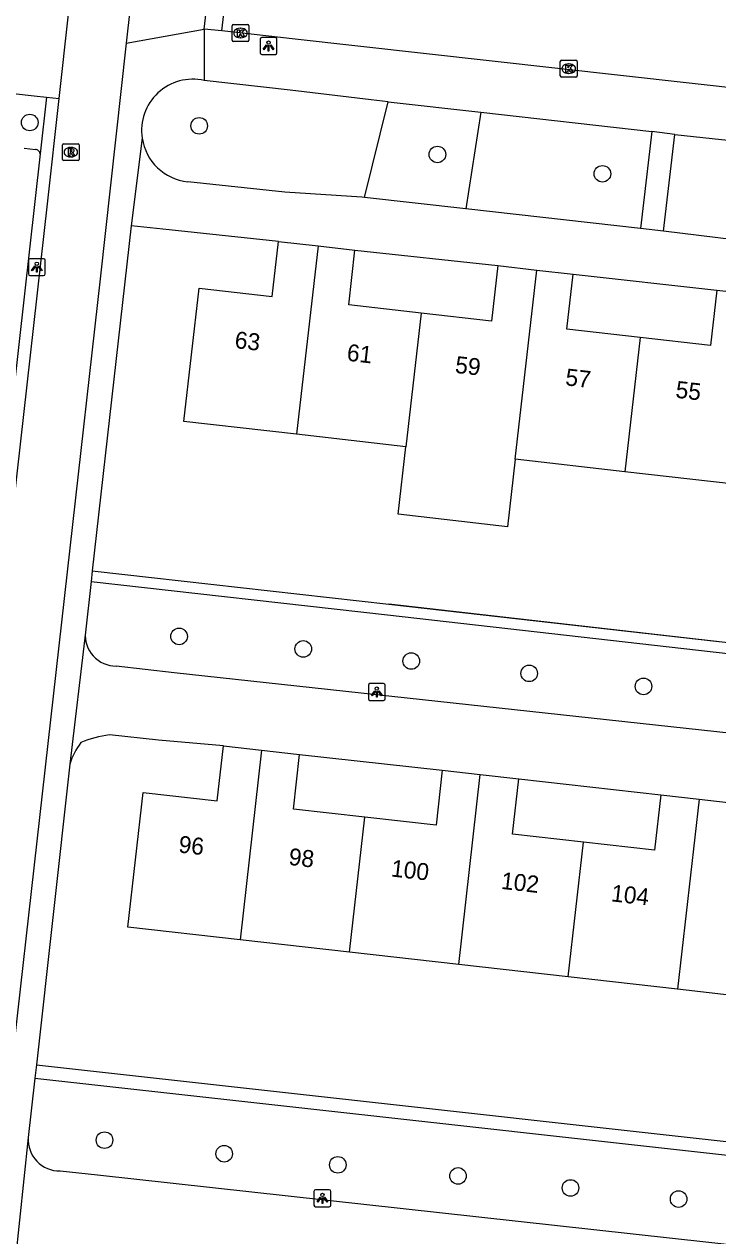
# Model space of a CAD drawing. Extents: x 161928 to 163055, y 386475 to 387428.
# Drawn here: x 162311.1 to 162352.1, y 386894.3 to 386965.9 of the extents above; entities that cross this region are included whole.
import ezdxf

# ---------------------------------------------------------------- set-up
doc = ezdxf.new("R2010")
doc.units = 0
for name, color, linetype in [('IMGEO_Boom', 7, 'Continuous'), ('IMGEO_Fietspad_gesloten', 7, 'Continuous'), ('IMGEO_Groenvoorziening', 7, 'Continuous'), ('IMGEO_Haag', 7, 'Continuous'), ('IMGEO_Kolk', 7, 'Continuous'), ('IMGEO_Lichtpunt', 7, 'Continuous'), ('IMGEO_Pand', 7, 'Continuous'), ('IMGEO_Pand_nummerreeks', 7, 'Continuous'), ('IMGEO_Parkeervlak_open', 7, 'Continuous'), ('IMGEO_Rijbaan_lokaal_gesloten', 7, 'Continuous'), ('IMGEO_Rioolput', 7, 'Continuous'), ('IMGEO_Voetpad_open', 7, 'Continuous')]:
    doc.layers.add(name, color=color, linetype=linetype)

msp = doc.modelspace()

# ---------------------------------------------------------------- linework, layer by layer
at = {"layer": 'IMGEO_Boom'}
for centre in [(162311.468, 386960.063), (162321.474, 386959.867), (162335.539, 386958.177), (162345.281, 386957.036), (162320.287, 386929.713), (162327.619, 386928.976), (162333.994, 386928.259), (162340.96, 386927.531), (162347.708, 386926.76), (162315.882, 386899.962), (162322.949, 386899.16), (162329.657, 386898.505), (162336.756, 386897.852), (162343.397, 386897.14), (162349.782, 386896.484)]:
    msp.add_circle(centre, 0.489, dxfattribs=at)
at = {"layer": 'IMGEO_Fietspad_gesloten'}
for points in [[(162313.199, 386961.491), (162315.39, 386981.245)], [(162318.47, 386976.523), (162317.167, 386964.756)], [(162317.167, 386964.756), (162315.626, 386950.841), (162303.065, 386839.488)], [(162299.883, 386842.935), (162312.507, 386955.255), (162313.199, 386961.491)]]:
    msp.add_lwpolyline(points, dxfattribs=at)
at = {"layer": 'IMGEO_Groenvoorziening'}
for points in [[(162331.225, 386955.645), (162332.628, 386961.289)], [(162338.107, 386960.674), (162337.225, 386954.968)], [(162332.666, 386931.614), (162352.153, 386929.413)]]:
    msp.add_lwpolyline(points, dxfattribs=at)
at = {"layer": 'IMGEO_Haag'}
for points in [[(162312.452, 386961.57), (162312.076, 386958.208)], [(162315.087, 386932.954), (162332.595, 386930.985), (162358.069, 386928.091), (162357.907, 386926.668), (162357.864, 386926.27), (162364.127, 386925.588), (162364.007, 386924.476), (162375.484, 386923.178)], [(162315.158, 386933.583), (162332.666, 386931.614)], [(162358.576, 386928.671), (162332.666, 386931.614)], [(162311.861, 386904.421), (162368.354, 386898.131)], [(162311.772, 386903.626), (162368.265, 386897.336), (162368.354, 386898.131)]]:
    msp.add_lwpolyline(points, dxfattribs=at)
at = {"layer": 'IMGEO_Kolk'}
for p, q in [((162323.486, 386965.847), (162324.338, 386965.847)), ((162323.411, 386964.921), (162323.411, 386965.773)), ((162323.899, 386965.627), (162323.924, 386965.627)), ((162324.412, 386965.773), (162324.412, 386964.921)), ((162324.338, 386964.847), (162323.486, 386964.847)), ((162323.922, 386965.067), (162323.897, 386965.067)), ((162342.795, 386962.817), (162342.795, 386963.669)), ((162342.87, 386963.743), (162343.722, 386963.743)), ((162343.796, 386963.669), (162343.796, 386962.817)), ((162343.306, 386962.963), (162343.281, 386962.963)), ((162343.283, 386963.523), (162343.308, 386963.523)), ((162343.722, 386962.743), (162342.87, 386962.743))]:
    msp.add_line(p, q, dxfattribs=at)
for points in [[(162323.486, 386965.847), (162324.338, 386965.847)], [(162323.411, 386964.921), (162323.411, 386965.773)], [(162323.732, 386965.547), (162323.855, 386965.547), (162323.855, 386965.396), (162323.985, 386965.547), (162324.149, 386965.547), (162324.003, 386965.396), (162324.156, 386965.147), (162324.004, 386965.147), (162323.919, 386965.311), (162323.855, 386965.244), (162323.855, 386965.147), (162323.732, 386965.147), (162323.732, 386965.547)], [(162324.412, 386965.773), (162324.412, 386964.921)], [(162324.338, 386964.847), (162323.486, 386964.847)], [(162342.795, 386962.817), (162342.795, 386963.669)], [(162342.87, 386963.743), (162343.722, 386963.743)], [(162343.796, 386963.669), (162343.796, 386962.817)], [(162343.116, 386963.443), (162343.239, 386963.443), (162343.239, 386963.292), (162343.369, 386963.443), (162343.533, 386963.443), (162343.387, 386963.292), (162343.54, 386963.043), (162343.388, 386963.043), (162343.303, 386963.207), (162343.239, 386963.14), (162343.239, 386963.043), (162343.116, 386963.043), (162343.116, 386963.443)], [(162343.722, 386962.743), (162342.87, 386962.743)]]:
    msp.add_lwpolyline(points, dxfattribs=at)
for centre, start, end in [((162323.488, 386965.771), 91.55205, 178.44795), ((162323.488, 386965.771), 91.55205, 178.44795), ((162324.336, 386965.771), 1.55205, 88.44795), ((162324.336, 386965.771), 1.55205, 88.44795), ((162323.488, 386964.923), 181.55205, 268.44795), ((162323.488, 386964.923), 181.55205, 268.44795), ((162324.336, 386964.923), 271.55205, 358.44795), ((162324.336, 386964.923), 271.55205, 358.44795), ((162342.872, 386963.667), 91.55205, 178.44795), ((162342.872, 386963.667), 91.55205, 178.44795), ((162343.72, 386963.667), 1.55205, 88.44795), ((162343.72, 386963.667), 1.55205, 88.44795), ((162342.872, 386962.819), 181.55205, 268.44795), ((162342.872, 386962.819), 181.55205, 268.44795), ((162343.72, 386962.819), 271.55205, 358.44795), ((162343.72, 386962.819), 271.55205, 358.44795)]:
    msp.add_arc(centre, 0.0765, start, end, dxfattribs=at)
for centre, major_axis, ratio, start_param, end_param in [((162323.898, 386965.347), (-0.387, 0.002), 0.722429, 4.712389, 7.853982), ((162323.923, 386965.347), (-0.39, 0.002), 0.717154, 1.570796, 4.712389), ((162343.282, 386963.243), (-0.387, 0.002), 0.722429, 4.712389, 7.853982), ((162343.307, 386963.243), (-0.39, 0.002), 0.717154, 1.570796, 4.712389)]:
    msp.add_ellipse(centre, major_axis=major_axis, ratio=ratio, start_param=start_param, end_param=end_param, dxfattribs=at)
at = {"layer": 'IMGEO_Lichtpunt'}
for p, q in [((162325.972, 386965.083), (162325.164, 386965.083)), ((162325.972, 386965.083), (162325.164, 386965.083)), ((162325.07, 386964.988), (162325.07, 386964.181)), ((162325.07, 386964.988), (162325.07, 386964.181)), ((162326.066, 386964.181), (162326.066, 386964.988)), ((162326.066, 386964.181), (162326.066, 386964.988)), ((162325.164, 386964.087), (162325.972, 386964.087)), ((162325.164, 386964.087), (162325.972, 386964.087)), ((162311.386, 386951.926), (162311.386, 386951.119)), ((162311.386, 386951.926), (162311.386, 386951.119)), ((162312.288, 386952.021), (162311.48, 386952.021)), ((162312.288, 386952.021), (162311.48, 386952.021)), ((162312.382, 386951.119), (162312.382, 386951.926)), ((162312.382, 386951.119), (162312.382, 386951.926)), ((162311.48, 386951.025), (162312.288, 386951.025)), ((162311.48, 386951.025), (162312.288, 386951.025)), ((162331.461, 386926.835), (162331.461, 386926.028)), ((162331.461, 386926.835), (162331.461, 386926.028)), ((162332.363, 386926.93), (162331.555, 386926.93)), ((162332.363, 386926.93), (162331.555, 386926.93)), ((162332.457, 386926.028), (162332.457, 386926.835)), ((162332.457, 386926.028), (162332.457, 386926.835)), ((162331.555, 386925.934), (162332.363, 386925.934)), ((162331.555, 386925.934), (162332.363, 386925.934)), ((162328.249, 386896.934), (162328.249, 386896.127)), ((162328.249, 386896.934), (162328.249, 386896.127)), ((162329.151, 386897.029), (162328.343, 386897.029)), ((162329.151, 386897.029), (162328.343, 386897.029)), ((162329.245, 386896.127), (162329.245, 386896.934)), ((162329.245, 386896.127), (162329.245, 386896.934)), ((162328.343, 386896.033), (162329.151, 386896.033)), ((162328.343, 386896.033), (162329.151, 386896.033))]:
    msp.add_line(p, q, dxfattribs=at)
for points in [[(162325.444, 386964.652), (162325.483, 386964.624), (162325.295, 386964.362), (162325.257, 386964.389), (162325.444, 386964.652)], [(162325.546, 386964.604), (162325.593, 386964.604), (162325.593, 386964.282), (162325.546, 386964.282), (162325.546, 386964.604)], [(162325.656, 386964.624), (162325.694, 386964.651), (162325.881, 386964.389), (162325.842, 386964.361), (162325.656, 386964.624)], [(162311.76, 386951.59), (162311.799, 386951.562), (162311.611, 386951.3), (162311.573, 386951.327), (162311.76, 386951.59)], [(162311.862, 386951.542), (162311.909, 386951.542), (162311.909, 386951.22), (162311.862, 386951.22), (162311.862, 386951.542)], [(162311.972, 386951.562), (162312.01, 386951.589), (162312.197, 386951.327), (162312.158, 386951.299), (162311.972, 386951.562)], [(162331.835, 386926.499), (162331.874, 386926.471), (162331.686, 386926.209), (162331.648, 386926.236), (162331.835, 386926.499)], [(162331.937, 386926.451), (162331.984, 386926.451), (162331.984, 386926.129), (162331.937, 386926.129), (162331.937, 386926.451)], [(162332.047, 386926.471), (162332.085, 386926.498), (162332.272, 386926.236), (162332.233, 386926.208), (162332.047, 386926.471)], [(162328.623, 386896.598), (162328.662, 386896.57), (162328.474, 386896.308), (162328.436, 386896.335), (162328.623, 386896.598)], [(162328.725, 386896.55), (162328.772, 386896.55), (162328.772, 386896.228), (162328.725, 386896.228), (162328.725, 386896.55)], [(162328.835, 386896.57), (162328.873, 386896.597), (162329.06, 386896.335), (162329.021, 386896.307), (162328.835, 386896.57)]]:
    msp.add_lwpolyline(points, dxfattribs=at)
for centre in [(162325.569, 386964.786), (162311.885, 386951.724), (162331.96, 386926.633), (162328.748, 386896.732)]:
    msp.add_circle(centre, 0.0994, dxfattribs=at)
for centre, start, end in [((162325.164, 386964.988), 90, 180), ((162325.164, 386964.988), 90, 180), ((162325.972, 386964.988), 0, 90), ((162325.972, 386964.988), 0, 90), ((162325.164, 386964.181), 180, 270), ((162325.164, 386964.181), 180, 270), ((162325.972, 386964.181), 270, 0), ((162325.972, 386964.181), 270, 360), ((162311.48, 386951.926), 90, 180), ((162311.48, 386951.926), 90, 180), ((162312.288, 386951.926), 0, 90), ((162312.288, 386951.926), 0, 90), ((162311.48, 386951.119), 180, 270), ((162311.48, 386951.119), 180, 270), ((162312.288, 386951.119), 270, 0), ((162312.288, 386951.119), 270, 360), ((162331.555, 386926.835), 90, 180), ((162331.555, 386926.835), 90, 180), ((162332.363, 386926.835), 0, 90), ((162332.363, 386926.835), 0, 90), ((162331.555, 386926.028), 180, 270), ((162331.555, 386926.028), 180, 270), ((162332.363, 386926.028), 270, 0), ((162332.363, 386926.028), 270, 360), ((162328.343, 386896.934), 90, 180), ((162328.343, 386896.934), 90, 180), ((162329.151, 386896.934), 0, 90), ((162329.151, 386896.934), 0, 90), ((162328.343, 386896.127), 180, 270), ((162328.343, 386896.127), 180, 270), ((162329.151, 386896.127), 270, 0), ((162329.151, 386896.127), 270, 360)]:
    msp.add_arc(centre, 0.0946, start, end, dxfattribs=at)
at = {"layer": 'IMGEO_Pand'}
for points in [[(162327.224, 386941.654), (162320.57, 386942.415), (162321.47, 386950.28), (162325.781, 386949.787), (162326.154, 386953.042)], [(162326.154, 386953.042), (162328.496, 386952.774)], [(162328.496, 386952.774), (162327.224, 386941.654)], [(162328.496, 386952.774), (162330.67, 386952.526)], [(162334.585, 386948.811), (162330.301, 386949.301), (162330.67, 386952.526)], [(162339.098, 386951.611), (162338.724, 386948.337), (162334.585, 386948.811)], [(162339.098, 386951.611), (162341.417, 386951.345)], [(162340.14, 386940.177), (162341.417, 386951.345)], [(162341.417, 386951.345), (162343.561, 386951.1)], [(162347.504, 386947.36), (162343.189, 386947.853), (162343.561, 386951.1)], [(162352.034, 386950.165), (162351.659, 386946.885), (162347.504, 386947.36)], [(162352.034, 386950.165), (162354.336, 386949.902)], [(162334.585, 386948.811), (162333.682, 386940.915)], [(162347.504, 386947.36), (162346.598, 386939.438)], [(162333.682, 386940.915), (162327.224, 386941.654)], [(162340.14, 386940.177), (162339.684, 386936.19), (162333.226, 386936.928), (162333.682, 386940.915)], [(162346.598, 386939.438), (162340.14, 386940.177)], [(162353.055, 386938.7), (162346.598, 386939.438)], [(162323.883, 386911.79), (162317.262, 386912.538), (162318.161, 386920.493), (162322.543, 386919.998), (162322.91, 386923.252)], [(162322.91, 386923.252), (162325.149, 386922.999)], [(162325.149, 386922.999), (162323.883, 386911.79)], [(162325.149, 386922.999), (162327.405, 386922.744)], [(162331.244, 386919.043), (162327.041, 386919.518), (162327.405, 386922.744)], [(162335.829, 386921.814), (162335.462, 386918.567), (162331.244, 386919.043)], [(162335.829, 386921.814), (162338.069, 386921.561)], [(162336.801, 386910.331), (162338.069, 386921.561)], [(162338.069, 386921.561), (162340.345, 386921.304)], [(162344.159, 386917.561), (162339.976, 386918.034), (162340.345, 386921.304)], [(162348.723, 386920.353), (162348.354, 386917.087), (162344.159, 386917.561)], [(162348.723, 386920.353), (162350.986, 386920.097)], [(162350.986, 386920.097), (162349.718, 386908.872)], [(162350.986, 386920.097), (162353.215, 386919.845)], [(162330.342, 386911.06), (162331.244, 386919.043)], [(162343.26, 386909.601), (162344.159, 386917.561)], [(162330.342, 386911.06), (162323.883, 386911.79)], [(162336.801, 386910.331), (162330.342, 386911.06)], [(162343.26, 386909.601), (162336.801, 386910.331)], [(162349.718, 386908.872), (162343.26, 386909.601)], [(162356.177, 386908.142), (162349.718, 386908.872)]]:
    msp.add_lwpolyline(points, dxfattribs=at)
at = {"layer": 'IMGEO_Parkeervlak_open'}
for points in [[(162312.076, 386958.208), (162299.828, 386848.786)], [(162311.14, 386958.549), (162311.799, 386958.479)]]:
    msp.add_lwpolyline(points, dxfattribs=at)
msp.add_arc((162311.803, 386958.206), 0.273, 0.44792, 90.80669, dxfattribs=at)
at = {"layer": 'IMGEO_Rijbaan_lokaal_gesloten'}
for points in [[(162322.801, 386965.472), (162323.738, 386973.385)], [(162364.207, 386960.846), (162361.867, 386961.107), (162327.146, 386964.983), (162322.801, 386965.472)]]:
    msp.add_lwpolyline(points, dxfattribs=at)
at = {"layer": 'IMGEO_Rioolput'}
for p, q in [((162313.393, 386957.887), (162313.393, 386958.739)), ((162313.468, 386958.813), (162314.32, 386958.813)), ((162314.394, 386958.739), (162314.394, 386957.887)), ((162313.904, 386958.033), (162313.879, 386958.033)), ((162313.881, 386958.593), (162313.906, 386958.593)), ((162314.32, 386957.813), (162313.468, 386957.813))]:
    msp.add_line(p, q, dxfattribs=at)
for points in [[(162313.393, 386957.887), (162313.393, 386958.739)], [(162313.468, 386958.813), (162314.32, 386958.813)], [(162314.394, 386958.739), (162314.394, 386957.887)], [(162313.982, 386958.511), (162313.73, 386958.513), (162313.73, 386958.113)], [(162313.73, 386958.113), (162313.854, 386958.113), (162313.854, 386958.275), (162313.865, 386958.275)], [(162313.908, 386958.432), (162313.854, 386958.432), (162313.854, 386958.351)], [(162313.854, 386958.351), (162313.906, 386958.351)], [(162313.912, 386958.246), (162313.983, 386958.113), (162314.123, 386958.113), (162314.058, 386958.239)], [(162314.32, 386957.813), (162313.468, 386957.813)]]:
    msp.add_lwpolyline(points, dxfattribs=at)
for centre, radius, start, end in [((162313.47, 386958.737), 0.0765, 91.55205, 178.44795), ((162313.47, 386958.737), 0.0765, 91.55205, 178.44795), ((162314.318, 386958.737), 0.0765, 1.55205, 88.44795), ((162314.318, 386958.737), 0.0765, 1.55205, 88.44795), ((162313.864, 386958.222), 0.0533, 26.02933, 88.69889), ((162313.89, 386958.54), 0.19, 274.7715, 282.96867), ((162313.914, 386958.336), 0.0964, 77.00612, 93.18647), ((162313.928, 386958.393), 0.0378, 276.66336, 79.67722), ((162313.981, 386958.401), 0.109, 350.36119, 89.41601), ((162313.979, 386958.401), 0.112, 277.58423, 350.98172), ((162313.963, 386958.186), 0.108, 29.51342, 73.79051), ((162313.47, 386957.889), 0.0765, 181.55205, 268.44795), ((162313.47, 386957.889), 0.0765, 181.55205, 268.44795), ((162314.318, 386957.889), 0.0765, 271.55205, 358.44795), ((162314.318, 386957.889), 0.0765, 271.55205, 358.44795)]:
    msp.add_arc(centre, radius, start, end, dxfattribs=at)
for centre, major_axis, ratio, start_param, end_param in [((162313.88, 386958.313), (-0.387, 0.002), 0.722429, 4.712389, 7.853982), ((162313.905, 386958.313), (-0.39, 0.002), 0.717154, 1.570796, 4.712389)]:
    msp.add_ellipse(centre, major_axis=major_axis, ratio=ratio, start_param=start_param, end_param=end_param, dxfattribs=at)
at = {"layer": 'IMGEO_Voetpad_open'}
for points in [[(162321.767, 386965.569), (162322.698, 386973.515)], [(162317.167, 386964.756), (162321.767, 386965.569)], [(162322.801, 386965.472), (162321.767, 386965.569)], [(162321.767, 386965.569), (162321.768, 386962.553)], [(162332.628, 386961.289), (162331.634, 386961.401), (162326.836, 386961.97), (162321.768, 386962.553)], [(162310.505, 386961.775), (162311.722, 386961.647), (162312.452, 386961.57)], [(162312.452, 386961.57), (162313.199, 386961.491)], [(162332.628, 386961.289), (162338.107, 386960.674)], [(162338.107, 386960.674), (162348.204, 386959.539)], [(162348.204, 386959.539), (162347.536, 386953.806)], [(162349.555, 386959.361), (162348.204, 386959.539)], [(162348.897, 386953.648), (162349.555, 386959.361)], [(162349.555, 386959.361), (162359.67, 386958.272)], [(162318.106, 386959.14), (162317.449, 386953.956)], [(162331.225, 386955.645), (162331.07, 386955.662), (162326.521, 386955.951), (162320.804, 386956.567)], [(162337.225, 386954.968), (162331.225, 386955.645)], [(162347.536, 386953.806), (162337.225, 386954.968)], [(162317.449, 386953.956), (162315.158, 386933.583)], [(162326.154, 386953.042), (162319.707, 386953.719), (162317.449, 386953.956)], [(162348.897, 386953.648), (162347.536, 386953.806)], [(162360.442, 386952.229), (162348.897, 386953.648)], [(162330.67, 386952.526), (162339.098, 386951.611)], [(162343.561, 386951.1), (162352.034, 386950.165)], [(162315.087, 386932.954), (162314.751, 386929.963)], [(162315.158, 386933.583), (162315.087, 386932.954)], [(162314.751, 386929.963), (162313.839, 386922.175)], [(162375.484, 386923.178), (162375.386, 386922.988), (162375.271, 386922.806), (162375.141, 386922.636), (162374.995, 386922.478), (162374.837, 386922.334), (162374.666, 386922.204), (162374.484, 386922.09), (162374.293, 386921.993), (162374.093, 386921.913), (162373.888, 386921.852), (162373.678, 386921.809), (162373.465, 386921.785), (162373.25, 386921.78), (162373.036, 386921.794), (162319.992, 386927.563), (162316.576, 386927.959)], [(162322.91, 386923.252), (162319.079, 386923.59), (162316.167, 386923.898)], [(162313.839, 386922.175), (162311.861, 386904.421)], [(162327.405, 386922.744), (162335.829, 386921.814)], [(162340.345, 386921.304), (162348.723, 386920.353)], [(162311.861, 386904.421), (162311.772, 386903.626)], [(162311.772, 386903.626), (162311.382, 386900.118)], [(162311.382, 386900.118), (162310.614, 386892.796)], [(162313.257, 386898.144), (162315.471, 386897.91), (162369.622, 386891.948), (162369.841, 386891.933), (162370.06, 386891.938), (162370.278, 386891.962), (162370.493, 386892.006), (162370.703, 386892.069), (162370.907, 386892.15), (162371.103, 386892.249), (162371.289, 386892.365), (162371.464, 386892.498), (162371.626, 386892.645), (162371.775, 386892.807), (162371.908, 386892.981), (162372.026, 386893.166), (162372.126, 386893.361), (162372.209, 386893.564), (162372.273, 386893.774), (162372.318, 386893.989)]]:
    msp.add_lwpolyline(points, dxfattribs=at)
for centre, radius, start, end in [((162321.109, 386959.589), 3.036, 77.45673, 188.51196), ((162321.111, 386959.59), 3.038, 188.51303, 264.20396), ((162316.573, 386929.79), 1.831, 174.56825, 270.07866), ((162317.04, 386917.375), 6.581, 97.6215, 112.84262), ((162317.361, 386921.174), 3.661, 141.7627, 164.13304), ((162313.223, 386899.989), 1.845, 175.9921, 271.06114)]:
    msp.add_arc(centre, radius, start, end, dxfattribs=at)

# ---------------------------------------------------------------- texts
at = {"layer": 'IMGEO_Pand_nummerreeks'}
for s, rotation, p in [('63', 353.57528, (162323.536, 386946.747)), ('61', 353.57528, (162330.157, 386946.001)), ('59', 353.57714, (162336.552, 386945.281)), ('57', 353.57528, (162343.061, 386944.548)), ('55', 353.57528, (162349.569, 386943.815)), ('96', 353.55292, (162320.221, 386916.959)), ('98', 353.55292, (162326.724, 386916.225)), ('100', 353.55292, (162332.767, 386915.541)), ('102', 353.55292, (162339.261, 386914.808)), ('104', 353.55292, (162345.763, 386914.073))]:
    msp.add_text(s, height=1, rotation=rotation, dxfattribs=at).set_placement(p)

doc.saveas('drawing.dxf')
